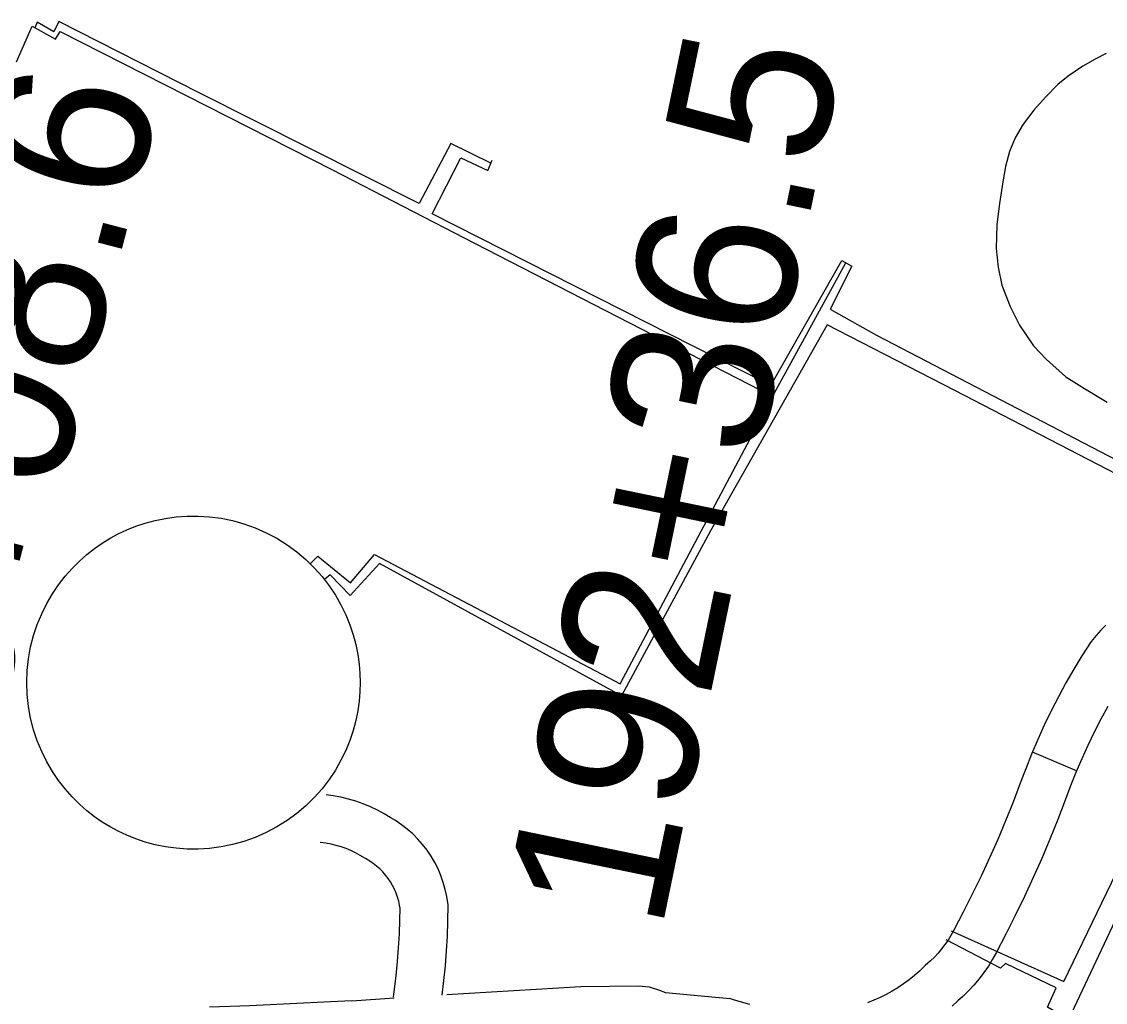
# Model space of a CAD drawing. Extents: x 3704301 to 3742427, y 506229 to 532009.
# Drawn here: x 3714436 to 3715113, y 522943 to 523556 of the extents above; entities that cross this region are included whole.
import ezdxf

# ---------------------------------------------------------------- set-up
doc = ezdxf.new("R2010")
doc.units = 0
for name, color, linetype in [('V-DOMW-TANK', 7, 'Continuous'), ('V-ROAD-CNTR', 7, 'Continuous'), ('V-SURV-IDEN', 7, 'Continuous'), ('V-TOPO-SHOR', 7, 'Continuous'), ('V-UTIL-LINE', 7, 'Continuous')]:
    doc.layers.add(name, color=color, linetype=linetype)

msp = doc.modelspace()

# ---------------------------------------------------------------- linework, layer by layer
at = {"layer": 'V-DOMW-TANK'}
msp.add_lwpolyline([(3714647.14, 523142.46), (3714646.98, 523136.74), (3714646.49, 523130.86), (3714645.63, 523124.85), (3714644.4, 523118.73), (3714642.74, 523112.53), (3714640.66, 523106.3), (3714638.12, 523100.07), (3714635.12, 523093.89), (3714631.65, 523087.81), (3714627.7, 523081.88), (3714623.29, 523076.15), (3714618.44, 523070.67), (3714613.15, 523065.49), (3714607.47, 523060.67), (3714601.42, 523056.25), (3714595.05, 523052.26), (3714588.42, 523048.74), (3714581.56, 523045.72), (3714574.54, 523043.2), (3714567.42, 523041.21), (3714560.25, 523039.74), (3714553.08, 523038.79), (3714545.97, 523038.35), (3714538.97, 523038.38), (3714532.11, 523038.87), (3714525.45, 523039.79), (3714519.01, 523041.1), (3714512.82, 523042.76), (3714506.9, 523044.75), (3714501.27, 523047.02), (3714495.93, 523049.53), (3714490.89, 523052.26), (3714486.01, 523055.25), (3714481.17, 523058.62), (3714476.38, 523062.36), (3714471.7, 523066.5), (3714467.16, 523071.03), (3714462.81, 523075.95), (3714458.69, 523081.26), (3714454.83, 523086.95), (3714451.3, 523093), (3714448.14, 523099.38), (3714445.38, 523106.06), (3714443.06, 523113.01), (3714441.22, 523120.17), (3714439.89, 523127.51), (3714439.08, 523134.96), (3714438.81, 523142.46), (3714439.08, 523149.97), (3714439.89, 523157.42), (3714441.22, 523164.76), (3714443.06, 523171.92), (3714445.38, 523178.87), (3714448.14, 523185.55), (3714451.3, 523191.93), (3714454.83, 523197.98), (3714458.69, 523203.67), (3714462.81, 523208.98), (3714467.16, 523213.9), (3714471.7, 523218.43), (3714476.38, 523222.56), (3714481.17, 523226.31), (3714486.01, 523229.67), (3714490.89, 523232.67), (3714495.93, 523235.4), (3714501.27, 523237.91), (3714506.9, 523240.18), (3714512.82, 523242.17), (3714519.01, 523243.83), (3714525.45, 523245.14), (3714532.11, 523246.06), (3714538.97, 523246.55), (3714545.97, 523246.59), (3714553.08, 523246.14), (3714560.25, 523245.19), (3714567.42, 523243.72), (3714574.54, 523241.73), (3714581.56, 523239.22), (3714588.42, 523236.19), (3714595.05, 523232.67), (3714601.42, 523228.68), (3714607.47, 523224.26), (3714613.15, 523219.44), (3714618.44, 523214.26), (3714623.29, 523208.79), (3714627.7, 523203.05), (3714631.65, 523197.12), (3714635.12, 523191.04), (3714638.12, 523184.86), (3714640.66, 523178.63), (3714642.74, 523172.4), (3714644.4, 523166.21), (3714645.63, 523160.08), (3714646.49, 523154.07), (3714646.98, 523148.19)], close=True, dxfattribs=at)
at = {"layer": 'V-ROAD-CNTR'}
msp.add_line((3715094.74, 523087.27), (3715067.15, 523099.04), dxfattribs=at)
for points in [[(3715113.13, 523178.4), (3715109.93, 523175.26), (3715106.91, 523171.94), (3715103.81, 523168.13), (3715098.12, 523159.23), (3715093.01, 523150.79), (3715088.09, 523142.22), (3715083.38, 523133.55), (3715078.88, 523124.76), (3715074.58, 523115.87), (3715070.49, 523106.89), (3715066.62, 523097.8), (3715062.96, 523088.63), (3715059.61, 523079.61), (3715055.1, 523067.77), (3715050.4, 523056.08), (3715045.5, 523044.46), (3715040.4, 523032.93), (3715035.1, 523021.49), (3715029.6, 523010.15), (3715023.91, 522998.9), (3715017.99, 522987.69), (3715016.22, 522984.4), (3715014.45, 522981.49), (3715012.52, 522978.66), (3715010.45, 522975.93), (3715008.24, 522973.31), (3715005.9, 522970.81), (3715003.43, 522968.45), (3715000.21, 522965.66), (3714996.59, 522962.11), (3714993.41, 522959.27), (3714990.12, 522956.58), (3714986.7, 522954.05), (3714983.16, 522951.67), (3714979.53, 522949.45), (3714975.8, 522947.4), (3714971.97, 522945.53), (3714968.07, 522943.83), (3714964.09, 522942.32)], [(3715114.29, 523127.59), (3715109.91, 523119.54), (3715105.73, 523111.39), (3715101.74, 523103.14), (3715097.95, 523094.79), (3715094.36, 523086.36), (3715090.96, 523077.85), (3715087.69, 523069.03), (3715083.03, 523056.83), (3715078.14, 523044.65), (3715073.04, 523032.56), (3715067.73, 523020.56), (3715062.21, 523008.65), (3715056.49, 522996.84), (3715050.56, 522985.12), (3715044.47, 522973.58), (3715042.27, 522969.49), (3715039.68, 522965.24), (3715036.88, 522961.13), (3715033.87, 522957.16), (3715030.65, 522953.36), (3715027.24, 522949.72), (3715023.65, 522946.27), (3715020.54, 522943.58), (3715017.1, 522940.21)], [(3714698.39, 522947.13), (3714699.47, 522956.19), (3714700.38, 522965.43), (3714701.1, 522974.7), (3714701.61, 522983.96), (3714701.94, 522993.22), (3714702.07, 523003.55), (3714701.29, 523008.76), (3714700.33, 523013.18), (3714699.09, 523017.53), (3714697.58, 523021.79), (3714695.8, 523025.94), (3714693.76, 523029.99), (3714691.47, 523033.89), (3714688.94, 523037.63), (3714686.18, 523041.21), (3714683.18, 523044.62), (3714679.99, 523047.82), (3714676.6, 523050.82), (3714673.02, 523053.61), (3714669.28, 523056.16), (3714665.89, 523058.17), (3714662.2, 523060.44), (3714657.94, 523062.76), (3714653.56, 523064.85), (3714649.08, 523066.7), (3714644.5, 523068.32), (3714639.85, 523069.69), (3714635.13, 523070.82), (3714630.36, 523071.69), (3714625.94, 523072.26)], [(3714668.02, 522945.83), (3714669.65, 522959.43), (3714670.49, 522968.06), (3714671.16, 522976.69), (3714671.64, 522985.32), (3714671.94, 522993.95), (3714672.04, 523001.5), (3714671.77, 523003.33), (3714671.21, 523005.88), (3714670.5, 523008.4), (3714669.62, 523010.86), (3714668.59, 523013.27), (3714667.41, 523015.61), (3714666.08, 523017.87), (3714664.61, 523020.05), (3714663, 523022.14), (3714661.27, 523024.11), (3714659.41, 523025.98), (3714657.43, 523027.73), (3714655.35, 523029.35), (3714653.16, 523030.83), (3714650.38, 523032.49), (3714647.16, 523034.47), (3714644.29, 523036.03), (3714641.35, 523037.43), (3714638.33, 523038.68), (3714635.25, 523039.77), (3714632.12, 523040.69), (3714628.95, 523041.45), (3714625.74, 523042.04), (3714622.11, 523042.5)], [(3714701.34, 522947.41), (3714785.11, 522952.56), (3714821.1, 522952.92), (3714827.79, 522952.24), (3714833.44, 522950.44), (3714837.92, 522948.74), (3714878.08, 522945.07)], [(3714641.99, 522943.61), (3714668.36, 522945.34)], [(3714890.61, 522941.16), (3714885.5, 522942.6), (3714880.44, 522944.22), (3714878.08, 522945.07)], [(3714642.08, 522943.61), (3714628.6, 522942.81), (3714603.45, 522941.53), (3714578.28, 522940.46), (3714553.05, 522939.6)]]:
    msp.add_lwpolyline(points, dxfattribs=at)
at = {"layer": 'V-TOPO-SHOR'}
msp.add_lwpolyline([(3715113.19, 523535.78), (3715106.48, 523532.26), (3715098.62, 523527.78), (3715089.61, 523521.67), (3715083.05, 523516.37), (3715075.32, 523508.46), (3715068.08, 523500.39), (3715061.32, 523491.5), (3715056.36, 523483.09), (3715052.86, 523474.49), (3715050.33, 523465.07), (3715048.61, 523455.48), (3715046.69, 523441.99), (3715044.94, 523428.82), (3715044.47, 523413.85), (3715045.83, 523402.28), (3715048.16, 523391.02), (3715053.24, 523377.63), (3715059.16, 523365.85), (3715067.83, 523353.07), (3715075.72, 523344.69), (3715087.99, 523333.67), (3715099.64, 523326.24), (3715113.89, 523317.8)], dxfattribs=at)
at = {"layer": 'V-UTIL-LINE'}
for points in [[(3714728.83, 523467.24), (3714703.85, 523479.44), (3714684.01, 523442.09), (3714546.47, 523511.2), (3714458.9, 523555.67), (3714455.79, 523549.37), (3714445.29, 523555.33), (3714443.92, 523551.91)], [(3714432.45, 523530.63), (3714442.28, 523552.82), (3714456.75, 523544.71), (3714459.62, 523549.61), (3714629.85, 523463.06), (3714718.57, 523417.17), (3714897.2, 523325.37), (3714900.78, 523331.43), (3714904.75, 523329.99), (3714948.18, 523406.3), (3714954.25, 523402.73), (3714940.85, 523375.87), (3714969.79, 523359.64), (3715119.93, 523281.49), (3715229.42, 523223.91), (3715227.03, 523219), (3715304.36, 523183.54), (3715371.35, 523319.7), (3715363.32, 523338.78), (3715368.29, 523392.7), (3715380.85, 523390.46)], [(3714899.93, 523330), (3714692.1, 523435.44), (3714710.03, 523470.47), (3714726.85, 523462.57), (3714729.66, 523469.18)], [(3714615.83, 523216.81), (3714620.75, 523221.47), (3714641.01, 523204.85), (3714656.19, 523222.54), (3714809.58, 523141.78), (3714907.06, 523325.51), (3714950.54, 523404.92)], [(3715016.39, 522987.3), (3715086.8, 522955.66), (3715203.12, 523196.23), (3715215.1, 523223.34), (3715018.74, 523325.16), (3714938.88, 523366.04), (3714866.1, 523237.44), (3714810.45, 523134.26), (3714659.19, 523216.88), (3714640.93, 523196.87), (3714628.38, 523209.9), (3714624.81, 523206.82)], [(3715134.16, 523026.07), (3715050.59, 522848.77), (3715094.75, 522828.65), (3715095.05, 522814.8)], [(3714950.6, 522745.54), (3714987.03, 522752), (3714989.41, 522755.97), (3715073.18, 522929.98), (3715079.48, 522926.4), (3715083.09, 522935.75), (3715076.56, 522939.57), (3715082.07, 522951.72), (3715050.3, 522966.8), (3715047.23, 522964.01), (3715013.21, 522981.57)]]:
    msp.add_lwpolyline(points, dxfattribs=at)

# ---------------------------------------------------------------- texts
at = {"layer": 'V-SURV-IDEN'}
for s, rotation, p in [('192+36.5', 78.31253, (3714835.09, 522985.55)), ('188+08.6', 75.41651, (3714381.94, 522966.41)), ('197+29.0', 57.53312, (3715161.89, 522534.14))]:
    msp.add_text(s, height=100, rotation=rotation, dxfattribs=at).set_placement(p)

doc.saveas('drawing.dxf')
